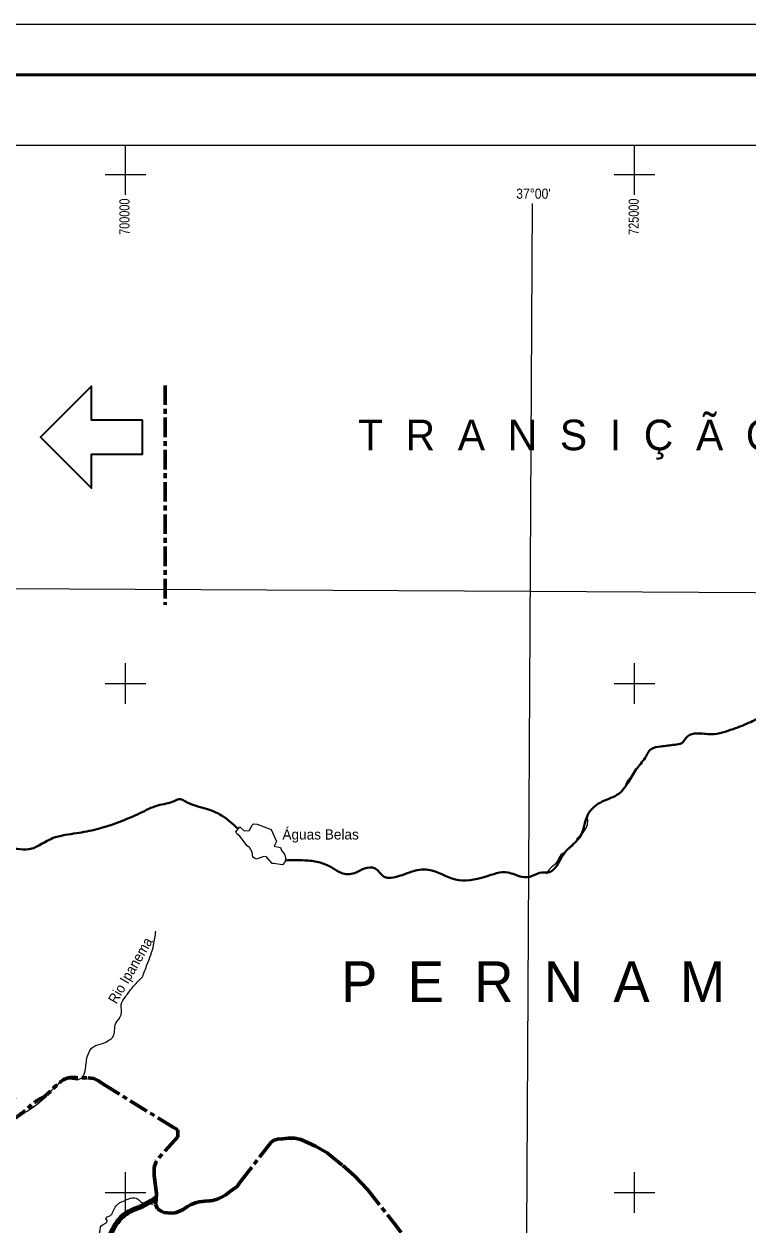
# Model space of a CAD drawing. Extents: x 553962 to 842807, y 8883888 to 9032388.
# Drawn here: x 695016 to 730580, y 8973410 to 9032388 of the extents above; entities that cross this region are included whole.
import ezdxf
from ezdxf.enums import TextEntityAlignment as Align

# ---------------------------------------------------------------- set-up
doc = ezdxf.new("R2010")
doc.units = 0
doc.header["$LTSCALE"] = 160
doc.linetypes.add('LONG_DASH_SHORT_DASH', pattern=[9.9, 6, -1.2, 1.5, -1.2])
for name, color, linetype, lineweight in [('1', 7, 'Continuous', 13), ('15', 7, 'Continuous', 25), ('2', 7, 'Continuous', 13), ('21', 7, 'Continuous', 25), ('22', 7, 'Continuous', 35), ('27', 7, 'Continuous', 90), ('28', 7, 'Continuous', 13), ('34', 7, 'LONG_DASH_SHORT_DASH', 60)]:
    doc.layers.add(name, color=color, linetype=linetype, lineweight=lineweight)
doc.layers.add('29', color=7, linetype='Continuous')
doc.layers.add('42', color=7, linetype='Continuous')

msp = doc.modelspace()

# ---------------------------------------------------------------- linework, layer by layer
at = {"layer": '1'}
for p, q in [((700000, 9024000), (700000, 9026438.8)), ((725000, 9024000), (725000, 9026438.8)), ((699000, 9025000), (701000, 9025000)), ((724000, 9025000), (726000, 9025000)), ((700000, 8999000), (700000, 9001000)), ((725000, 8999000), (725000, 9001000)), ((699000, 9000000), (701000, 9000000)), ((724000, 9000000), (726000, 9000000)), ((700000, 8974000), (700000, 8976000)), ((725000, 8974000), (725000, 8976000)), ((699000, 8975000), (701000, 8975000)), ((724000, 8975000), (726000, 8975000))]:
    msp.add_line(p, q, dxfattribs=at)
msp.add_lwpolyline([(842807.3, 9032387.8), (842807.3, 8883887.8), (553961.7, 8883887.8), (553961.7, 9032387.8)], close=True, dxfattribs=at)
at = {"layer": '1', "lineweight": 53}
msp.add_lwpolyline([(840307.3, 9029887.8), (840307.3, 8886387.8), (560211.7, 8886387.8), (560211.7, 9029887.8)], close=True, dxfattribs=at)
at = {"layer": '1', "lineweight": 25}
msp.add_lwpolyline([(563033.9, 9026438.8), (793061.1, 9026438.8), (793495.6, 8889836.8), (563468.3, 8889836.8)], close=True, dxfattribs=at)
at = {"layer": '15', "lineweight": 13}
for points in [[(724956.8, 8995534.8), (724828.3, 8995398.3), (724684, 8995260.2), (724633.2, 8995178.1), (724587, 8995070.2), (724563.8, 8995026)], [(722764.3, 8993673.8), (722763.5, 8993672.6), (722706.6, 8993560.1), (722690.1, 8993503.3), (722683.2, 8993439.7), (722696.6, 8993268.2), (722681.4, 8993100.6), (722671.9, 8993041.2), (722653.4, 8992989.2), (722625.1, 8992926.2), (722572.4, 8992829), (722488.7, 8992700.1), (722439, 8992633.8), (722340.4, 8992532.5), (722148.7, 8992356.3)], [(722034.4, 8992164.3), (721936.3, 8992020.9), (721835.7, 8991910.5), (721796.9, 8991888.9), (721796.9, 8991888.9), (721767.6, 8991866.6), (721721, 8991817.2), (721647.4, 8991759.3), (721462.6, 8991651.7), (721380.9, 8991583.9), (721293.3, 8991421.7), (721252.3, 8991360.4), (721224.3, 8991293.1), (721118, 8991138.5), (721102.6, 8991122.3), (720992.2, 8991036.7), (720948.9, 8990993.1), (720811.1, 8990871.1), (720741.3, 8990773.6), (720666.6, 8990657.7)]]:
    msp.add_lwpolyline(points, dxfattribs=at)
at = {"layer": '15', "lineweight": 40}
for points in [[(707857.4, 8991316.5), (708816.1, 8991316.5), (709474.3, 8991230.6), (710161.1, 8990944.3), (710590.4, 8990700.9), (711248.6, 8990686.6), (711735.1, 8990915.7), (712264.5, 8990915.7), (712679.5, 8990529.1), (713459.3, 8990550.6), (714446.6, 8990851.2), (714875.8, 8990851.2), (716206.5, 8990378.8), (717666, 8990507.7), (718782.1, 8990722.4), (719468.9, 8990507.7), (719984, 8990550.6), (720456.2, 8990722.4), (720756.7, 8990722.4), (721529.3, 8991624.3), (722387.9, 8992569.1), (722731.3, 8993599.9), (723418.1, 8994201.1), (724233.7, 8994587.6), (725092.2, 8995790.2), (725521.5, 8996348.5), (725821.9, 8996777.9), (726294.1, 8996906.8), (726980.9, 8996992.7), (727324.3, 8997078.6), (727624.8, 8997422.2), (728054.1, 8997551), (728783.8, 8997508.1), (729857, 8997765.7), (730715.5, 8998109.3), (731445.2, 8998495.8), (732561.3, 8999097.1), (733119.3, 8999311.8), (734192.5, 8999655.4), (734750.5, 8999870.1), (735265.6, 8999870.1), (736639.3, 8999483.6)], [(688743.4, 8991530.4), (689093.1, 8991631.4), (689923, 8991717.3), (690681.4, 8991860.5), (691225.1, 8992018), (691811.8, 8991960.7), (692312.6, 8991788.9), (692927.8, 8991774.6), (693514.5, 8991932.1), (694058.2, 8991917.8), (694673.5, 8991874.8), (695260.1, 8991860.5), (695818.2, 8992089.6), (696505, 8992433.1), (697592.5, 8992647.9), (698594.1, 8992848.3), (699681.5, 8993191.9), (700711.7, 8993635.6), (701584.6, 8994007.8), (702420.2, 8994236.9), (702692, 8994322.8), (702949.6, 8994208.3), (703922.6, 8993864.7), (704723.8, 8993521.1), (705539.4, 8992862.6)]]:
    msp.add_spline(points, degree=3, dxfattribs=at)
at = {"layer": '2'}
for points in [[(719978.9, 9023574.5), (719561.6, 8949232.2), (719215.6, 8890710.6)], [(565303.2, 9005146.6), (664889.8, 9004806.7), (719872.1, 9004543.9), (791662, 9004102.7)]]:
    msp.add_lwpolyline(points, dxfattribs=at)
at = {"layer": '21'}
for points in [[(700834.8, 8985588.3), (701069.9, 8986215.3), (701383.2, 8987155.9), (701487.7, 8987835.2)], [(689736.6, 8973458), (689742.4, 8973643.8), (689727.8, 8973829.6), (689666.9, 8974061.8), (689632.1, 8974244.7), (689611.8, 8974346.9), (689626.3, 8974474.6), (689608.9, 8974654.6), (689568.3, 8974741.7), (689591.5, 8974811.3), (689591.5, 8974898.4), (689617.6, 8974965.2), (689606, 8975066.8), (689562.5, 8975087.1), (689556.7, 8975136.5), (689597.3, 8975206.1), (689678.5, 8975313.6), (689817.8, 8975432.6), (689954.2, 8975513.9), (690148.6, 8975603.8), (690267.5, 8975722.9), (690319.8, 8975833.2), (690337.2, 8976115.9), (690360.4, 8976194.3), (690444.5, 8976310.4), (690543.2, 8976417.8), (690636, 8976487.5), (690836.2, 8976565.9), (690992.9, 8976626.8), (691193.1, 8976748.8), (691428.1, 8976856.2), (691648.6, 8977007.1), (691944.6, 8977175.5), (692269.6, 8977320.7), (692484.3, 8977384.5), (693261.9, 8977541.3), (694071.4, 8978246.7), (695037.6, 8978926), (696003.8, 8979631.4), (696761.1, 8980389.1), (697178.9, 8980598.1), (697622.9, 8980545.8), (697884, 8980676.5), (698040.7, 8981094.5), (698145.1, 8981747.7), (698432.4, 8982165.7), (698876.3, 8982322.4), (699189.7, 8982479.2), (699372.5, 8982636), (699529.2, 8983315.2), (699790.3, 8983733.3), (699790.3, 8984229.7), (699999.2, 8984621.6), (700338.7, 8985065.7), (700834.8, 8985588.3)], [(698620.9, 8972830.7), (698703.3, 8972970.3), (698754.1, 8973135.3), (698804.8, 8973370.2), (699039.5, 8973503.4), (699102.9, 8973624), (699039.5, 8973725.5), (699147.3, 8973827.1), (699299.6, 8973909.6), (699420.1, 8974150.7), (699585, 8974398.2), (699686.5, 8974487.1), (699857.8, 8974569.6), (700136.8, 8974683.8), (700365.2, 8974747.3), (700517.4, 8974721.9), (700676, 8974620.3), (700771.1, 8974531.5), (700910.7, 8974493.4), (701361, 8974430)]]:
    msp.add_spline(points, degree=3, dxfattribs=at)
at = {"layer": '27'}
msp.add_spline([(697027.9, 8970867.6), (697532.6, 8971580), (697963, 8971962.8), (698800.9, 8972272.6), (699330.5, 8973086.5), (699961.7, 8973926.4), (700266.1, 8974105.8), (700799.1, 8974337.4), (701512.5, 8974742.8)], degree=3, dxfattribs=at)
at = {"layer": '28', "lineweight": 25}
msp.add_lwpolyline([(705610.4, 8992963.2), (705837.4, 8992771.1), (706099.4, 8992788.6), (706212.9, 8993024.4), (706282.8, 8993111.8), (706466.2, 8993094.3), (706806.7, 8992963.2), (707164.8, 8992823.5), (707418, 8992238.2), (707304.5, 8992011.1), (707610.1, 8991949.9), (707662.5, 8991792.7), (707819.7, 8991626.7), (707872.1, 8991408.3), (707828.5, 8991233.6), (707714.9, 8991093.9), (707269.6, 8991155), (707199.7, 8991163.8), (706911.5, 8991504.4), (706745.6, 8991487), (706440, 8991373.4), (706335.2, 8991417.1), (706256.6, 8991469.5), (706230.4, 8991714.1), (706090.7, 8991949.9), (705985.9, 8992037.3), (705610.4, 8992500.3), (705470.7, 8992622.6), (705418.2, 8992718.7)], close=True, dxfattribs=at)
at = {"layer": '34'}
msp.add_line((701946.4, 9014643.5), (701946.4, 9003872), dxfattribs=at)
at = {"layer": '34', "linetype": 'Continuous', "lineweight": 35}
msp.add_lwpolyline([(700829, 9012929.7), (698329, 9012929.7), (698329, 9014596.2), (695829, 9012096.2), (698329, 9009596.2), (698329, 9011262.7), (700829, 9011262.7)], close=True, dxfattribs=at)
at = {"layer": '34'}
msp.add_lwpolyline([(698156.4, 8980636.2), (698446.2, 8980606.7), (698674.9, 8980481), (698885.8, 8980337.8), (702385.1, 8978187.2), (702561.1, 8978097.3), (702577.6, 8977955.8), (702575.7, 8977743.8), (701504.8, 8976551.4), (701486.5, 8976480.9), (701413.8, 8976251.8), (701410.3, 8975845.4), (701526.5, 8974960.9), (701506, 8974643), (701468.9, 8974431.2), (701572.9, 8974200.6), (701748.8, 8974093.1), (701889.6, 8974021.2), (702260.5, 8973982.6), (702455.1, 8973998.6), (702650.3, 8974085.3), (702827.8, 8974172.1), (703041.1, 8974311.7), (703218.8, 8974416.2), (703431.7, 8974502.7), (703626.6, 8974554), (703909.7, 8974586.9), (704139.6, 8974602.6), (704298.9, 8974618.9), (704546.9, 8974687.4), (704742.3, 8974791.8), (704937.7, 8974896.1), (705151.3, 8975071), (705275.8, 8975158.3), (705489.1, 8975297.8), (705614.5, 8975491.1), (707169.7, 8977492.2), (707311.9, 8977579.3), (707471.4, 8977630.9), (707719, 8977646.5), (708002.2, 8977679.4), (708302.6, 8977676.8), (708620.2, 8977603.3), (709342.2, 8977279.1), (709905.1, 8976956.1), (710677.5, 8976331), (711256.6, 8975831.2), (711887.1, 8975154.3), (713233.6, 8973446.3), (713548.2, 8973037.2)], dxfattribs=at)
msp.add_spline([(683598.6, 8994777.1), (684397.7, 8994464.4), (685057.9, 8994117), (685335.8, 8993804.3), (685509.6, 8993491.6), (685648.5, 8993005.2), (685787.5, 8992692.5), (686065.5, 8992275.5), (686343.4, 8991858.6), (686725.6, 8991615.4), (687073, 8991302.7), (687420.5, 8990920.5), (687906.9, 8989912.9), (688323.8, 8989079.1), (688636.5, 8988384.2), (688984, 8987863), (689435.6, 8987654.6), (689817.8, 8987515.6), (690269.5, 8987168.1), (690582.2, 8986959.7), (690825.4, 8986994.4), (691033.9, 8986716.5), (691311.8, 8986369), (691902.5, 8985500.4), (692354.1, 8985153), (692666.8, 8984701.3), (692875.3, 8984214.9), (693158.7, 8983934.4), (693502.3, 8983815), (693545.2, 8983676.6), (693602.5, 8983504.7), (693621.6, 8983017.8), (693570.2, 8982929.4), (693397.3, 8982487.9), (693500.7, 8982373.5), (693769.5, 8982043.9), (693907.8, 8981934.1), (694056.6, 8981574.3), (694126.1, 8980775.2), (694195.6, 8980288.8), (694332.5, 8979985.6), (694542.5, 8979770.8), (694432.7, 8979351), (694365.9, 8979193.5), (694122.6, 8978945.4), (693898.3, 8978539.8), (694012.8, 8978253.5), (694475.7, 8978549.3), (695243.9, 8979169.6), (695396.6, 8979322.3), (696002.5, 8979718.4), (696732.6, 8980376.8), (697123.8, 8980615.4), (697739.5, 8980636.2), (698156.4, 8980636.2)], degree=3, dxfattribs=at)

# ---------------------------------------------------------------- texts
at = {"layer": '1', "width": 0.8}
for s, p in [('700000', (700200.2, 9022925.4)), ('725000', (725213.9, 9022925.4))]:
    msp.add_text(s, height=500, rotation=90, dxfattribs=at).set_placement(p, align=Align.CENTER)
at = {"layer": '2', "width": 0.9}
msp.add_text("37°00'", height=500, dxfattribs=at).set_placement((720041.2, 9023806.8), align=Align.CENTER)
at = {"layer": '22', "width": 0.95}
msp.add_text('Rio Ipanema', height=500, rotation=59.912, dxfattribs=at).set_placement((700454, 8985788.7), align=Align.CENTER)
at = {"layer": '29'}
msp.add_text('Águas Belas', height=500, dxfattribs=at).set_placement((707709, 8992340.3))
at = {"layer": '34'}
msp.add_text('T  R  A  N  S  I  Ç  Ã  O', height=1500, dxfattribs=at).set_placement((711420.4, 9011457.5))
at = {"layer": '42'}
msp.add_text('P  E  R  N  A  M  B  U  C  O', height=2000, dxfattribs=at).set_placement((710592.1, 8984357.5))

doc.saveas('drawing.dxf')
